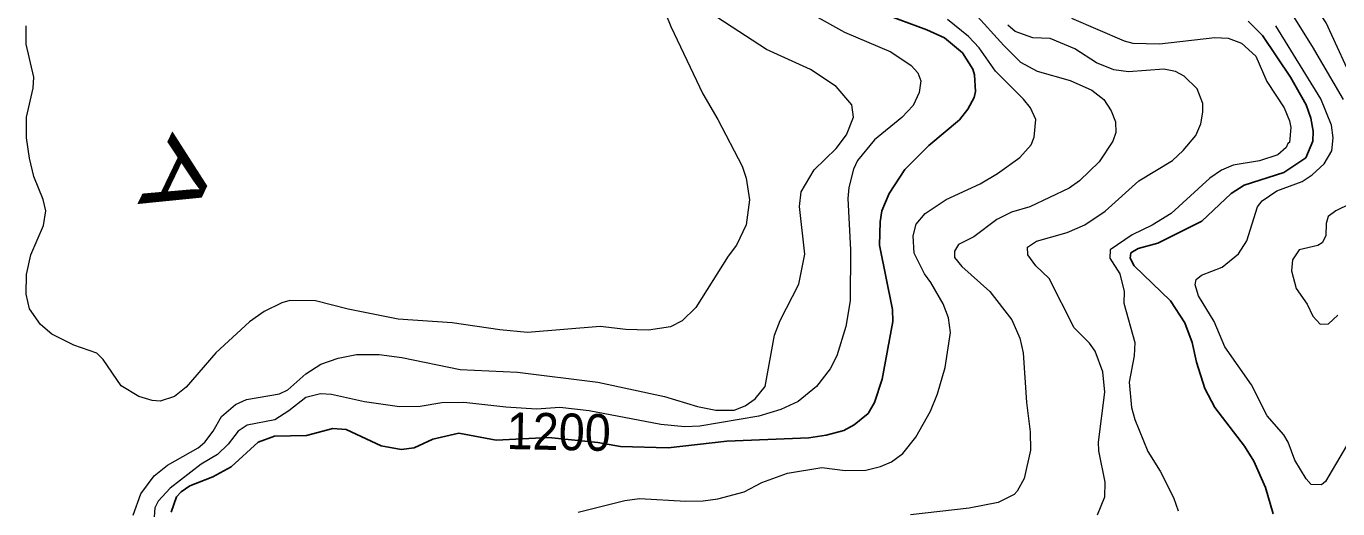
# Model space of a CAD drawing. Extents: x 265 to 291.4, y 7731.5 to 7759.6.
# Drawn here: x 284.294 to 287.145, y 7736.962 to 7738.011 of the extents above; entities that cross this region are included whole.
import ezdxf
from ezdxf.enums import TextEntityAlignment as Align

# ---------------------------------------------------------------- set-up
doc = ezdxf.new("R2010")
doc.units = 0
doc.header["$LTSCALE"] = 0.032
for name, color, linetype, lineweight in [('1', 7, 'Continuous', 25), ('2', 7, 'Continuous', 13), ('61', 7, 'Continuous', 13)]:
    doc.layers.add(name, color=color, linetype=linetype, lineweight=lineweight)

msp = doc.modelspace()

# ---------------------------------------------------------------- linework, layer by layer
at = {"layer": '1'}
for points in [[(286.1773, 7737.3949), (286.1486, 7737.5349), (286.1502, 7737.5858), (286.1542, 7737.6096), (286.1701, 7737.6478), (286.2043, 7737.6995), (286.256, 7737.752), (286.3228, 7737.8077), (286.3411, 7737.8308), (286.3547, 7737.8562), (286.3578, 7737.869), (286.3555, 7737.9056), (286.3515, 7737.9183), (286.3292, 7737.9533), (286.2902, 7737.9859), (286.2521, 7738.0034), (286.1733, 7738.0328)], [(286.9505, 7738.0225), (286.9815, 7737.9915), (287.042, 7737.9008), (287.0762, 7737.8403), (287.0865, 7737.8117), (287.0913, 7737.7831), (287.0905, 7737.7616), (287.0754, 7737.725), (287.0277, 7737.6931), (286.9417, 7737.6653), (286.9131, 7737.6478), (286.8495, 7737.5873)], [(286.8495, 7737.5873), (286.754, 7737.5396), (286.7111, 7737.5277), (286.6951, 7737.5182), (286.6935, 7737.507), (286.7023, 7737.4903), (286.7818, 7737.4139)], [(286.7818, 7737.4139), (286.8129, 7737.3662), (286.8288, 7737.3233), (286.8383, 7737.2803), (286.8558, 7737.223), (286.8781, 7737.1817), (286.9425, 7737.0981), (286.9624, 7737.0655), (286.9879, 7737.0083), (287.0046, 7736.951)], [(286.0715, 7737.1323), (286.0938, 7737.1443), (286.124, 7737.1689), (286.1383, 7737.1928), (286.155, 7737.2437), (286.1781, 7737.3694), (286.1773, 7737.3949)], [(284.6094, 7736.9542), (284.6213, 7736.9876), (284.6309, 7736.9987), (284.6499, 7737.0114), (284.7001, 7737.0313), (284.7398, 7737.0528), (284.7987, 7737.1069), (284.8337, 7737.1196), (284.9037, 7737.1212), (284.961, 7737.1363), (284.9896, 7737.1339), (285.066, 7737.0989), (285.109, 7737.091), (285.1376, 7737.0941), (285.1782, 7737.1132), (285.2346, 7737.126), (285.3158, 7737.1108), (285.4297, 7737.1169), (285.5366, 7737.1056), (285.5862, 7737.0973), (285.6897, 7737.0941), (285.8169, 7737.1085), (285.9951, 7737.1164), (286.0333, 7737.122), (286.0715, 7737.1323)]]:
    msp.add_lwpolyline(points, dxfattribs=at)
at = {"layer": '2'}
for points in [[(287.1859, 7737.8753), (287.1199, 7738.0185), (287.0865, 7738.0694), (286.9831, 7738.1967), (286.9505, 7738.2604), (286.9298, 7738.3097), (286.8892, 7738.3749), (286.8606, 7738.4083), (286.8439, 7738.4218), (286.8256, 7738.4298), (286.8065, 7738.4338), (286.7731, 7738.4282), (286.7437, 7738.4083), (286.7238, 7738.3876), (286.7087, 7738.3622), (286.7023, 7738.2779), (286.6959, 7738.2699), (286.6872, 7738.2667), (286.6633, 7738.2755), (286.6395, 7738.2914), (286.5893, 7738.3471), (286.5639, 7738.3637), (286.5265, 7738.3812), (286.509, 7738.394)], [(286.8542, 7738.2691), (286.863, 7738.2564), (286.8741, 7738.2222), (286.8884, 7738.1991), (286.9171, 7738.1736), (286.9752, 7738.1426), (286.9934, 7738.1211), (287.0897, 7737.9676), (287.1565, 7737.8523)], [(285.6721, 7738.0678), (285.6952, 7738.0106), (285.7652, 7737.8642), (285.7978, 7737.8085), (285.8503, 7737.7067), (285.8591, 7737.6812), (285.8662, 7737.6335), (285.8591, 7737.5794), (285.8384, 7737.5349), (285.8201, 7737.511), (285.7501, 7737.3996), (285.7199, 7737.3702), (285.6944, 7737.3575), (285.6467, 7737.3503), (285.5974, 7737.3519), (285.5417, 7737.3583), (285.3842, 7737.3455), (285.3237, 7737.3511), (285.2203, 7737.3662), (285.1026, 7737.3742), (284.9944, 7737.3956), (284.9228, 7737.4139), (284.8671, 7737.4147), (284.8496, 7737.41), (284.8114, 7737.3909), (284.7796, 7737.3686), (284.7064, 7737.301), (284.642, 7737.2262), (284.6165, 7737.2063), (284.5855, 7737.196), (284.568, 7737.1976), (284.5394, 7737.2063), (284.5004, 7737.2294), (284.4614, 7737.2867), (284.4479, 7737.3002), (284.3978, 7737.3177), (284.3501, 7737.3416), (284.3254, 7737.3622), (284.3015, 7737.3965), (284.2944, 7737.4283), (284.2952, 7737.4712), (284.3047, 7737.5142), (284.3317, 7737.5778)], [(286.3547, 7738.0408), (286.4191, 7737.9692), (286.4557, 7737.9334), (286.4915, 7737.9135), (286.5631, 7737.8936), (286.6108, 7737.8721), (286.6363, 7737.8523), (286.6522, 7737.8276), (286.6617, 7737.8037), (286.6625, 7737.7799), (286.6562, 7737.7616), (286.6267, 7737.7162), (286.5838, 7737.6749), (286.5615, 7737.6589), (286.4756, 7737.6184), (286.4358, 7737.6072), (286.404, 7737.5913), (286.3539, 7737.5532), (286.3205, 7737.5364), (286.3117, 7737.5221), (286.3117, 7737.5086), (286.3276, 7737.4887), (286.3889, 7737.4346), (286.4366, 7737.3726), (286.4541, 7737.3328), (286.4613, 7737.301), (286.4684, 7737.1928), (286.4764, 7737.1292), (286.4772, 7737.0894), (286.4636, 7737.0274), (286.4485, 7737.0003), (286.4414, 7736.9931), (286.4072, 7736.9756), (286.3435, 7736.9629), (286.2163, 7736.9486)], [(284.3315, 7737.6341), (284.3111, 7737.6844), (284.3015, 7737.7242), (284.2952, 7737.7687), (284.2952, 7737.8133), (284.3095, 7737.8769), (284.3111, 7737.9008), (284.2944, 7737.9724), (284.2944, 7738.0122)], [(284.5266, 7736.9478), (284.5433, 7736.9939), (284.5728, 7737.0337), (284.6014, 7737.0568), (284.6683, 7737.0942), (284.6826, 7737.1069), (284.7009, 7737.1308), (284.7191, 7737.1626), (284.7494, 7737.1888), (284.7733, 7737.1992), (284.8449, 7737.2119), (284.8631, 7737.2206), (284.9021, 7737.2549), (284.9347, 7737.2763), (284.9721, 7737.2891), (285.0119, 7737.297), (285.0612, 7737.297), (285.1105, 7737.2906), (285.2378, 7737.2644), (285.3619, 7737.2588), (285.5369, 7737.2374), (285.6817, 7737.2063), (285.7533, 7737.184), (285.7931, 7737.1761), (285.8328, 7737.1761), (285.8567, 7737.1856), (285.879, 7737.2008), (285.9004, 7737.2278), (285.9211, 7737.3392), (285.9331, 7737.371), (285.9736, 7737.4506), (285.9864, 7737.5158), (285.9752, 7737.6192), (285.9784, 7737.651), (286.007, 7737.6987), (286.0548, 7737.7457), (286.077, 7737.7751), (286.0922, 7737.8133), (286.089, 7737.8403), (286.0548, 7737.8801), (285.9991, 7737.9175), (285.9036, 7737.9604), (285.7978, 7738.0296)], [(286.0094, 7738.0336), (286.0731, 7737.9986), (286.1733, 7737.9557), (286.2179, 7737.9262), (286.2322, 7737.9103), (286.2385, 7737.8928), (286.2353, 7737.8674), (286.2218, 7737.8387), (286.1972, 7737.8125), (286.1383, 7737.764), (286.1009, 7737.7194), (286.0922, 7737.7003), (286.0826, 7737.6606), (286.0802, 7737.6367), (286.0858, 7737.5253), (286.085, 7737.414), (286.0755, 7737.3583), (286.0564, 7737.2946), (286.042, 7737.266), (286.0118, 7737.2278), (285.972, 7737.1952), (285.9347, 7737.1777), (285.8869, 7737.1634), (285.7581, 7737.1411), (285.7262, 7737.1403), (285.6737, 7737.1451), (285.5178, 7737.1745), (285.4542, 7737.1817), (285.4033, 7737.1785), (285.3365, 7737.1825), (285.2458, 7737.1928), (285.198, 7737.192), (285.1503, 7737.184), (285.1058, 7737.1832), (285.0294, 7737.1944), (284.9578, 7737.2103), (284.9339, 7737.2119), (284.9021, 7737.2039), (284.8655, 7737.1745), (284.8345, 7737.1554), (284.7748, 7737.1435), (284.755, 7737.1308), (284.7335, 7737.1021), (284.7104, 7737.0798), (284.6746, 7737.0584), (284.607, 7737.0067), (284.5815, 7736.978), (284.5736, 7736.9637), (284.5712, 7736.9239)], [(286.4621, 7737.853), (286.4008, 7737.9135), (286.3658, 7737.9644), (286.3427, 7737.9891), (286.2966, 7738.0257)], [(286.6227, 7736.9486), (286.6387, 7736.9876), (286.6395, 7737.0194), (286.6259, 7737.0878), (286.6251, 7737.1069), (286.6387, 7737.2151), (286.6347, 7737.2596), (286.618, 7737.3042), (286.6052, 7737.3217), (286.5718, 7737.3551), (286.5177, 7737.4625), (286.4891, 7737.4903), (286.4716, 7737.5142), (286.4708, 7737.5309), (286.4899, 7737.5436), (286.5567, 7737.5627), (286.5949, 7737.5794), (286.6395, 7737.6088), (286.7126, 7737.6749), (286.7858, 7737.7194), (286.8089, 7737.7409), (286.8367, 7737.7735), (286.8471, 7737.799), (286.8518, 7737.8244), (286.8518, 7737.8435), (286.8391, 7737.8753), (286.8113, 7737.9024), (286.7922, 7737.9127), (286.7667, 7737.9183), (286.6904, 7737.9119), (286.6586, 7737.9167), (286.6204, 7737.9318), (286.5734, 7737.962), (286.5201, 7737.9843), (286.482, 7737.9859), (286.4438, 7738.0002), (286.4279, 7738.0137)], [(286.5663, 7738.0289), (286.6808, 7737.9795), (286.6999, 7737.9748), (286.7572, 7737.9732), (286.8781, 7737.9867), (286.9067, 7737.9851), (286.9354, 7737.9748), (286.9672, 7737.9461), (286.9911, 7737.8912), (287.0284, 7737.834), (287.0404, 7737.8053), (287.0428, 7737.791), (287.0404, 7737.7584), (287.0364, 7737.756), (287.0332, 7737.7473), (287.0149, 7737.7313), (286.9752, 7737.7186), (286.9179, 7737.7091), (286.8924, 7737.6979), (286.867, 7737.6812), (286.7826, 7737.6041), (286.7413, 7737.5786), (286.6983, 7737.5579), (286.6506, 7737.5253), (286.6498, 7737.507), (286.6713, 7737.4728), (286.6808, 7737.4346), (286.68, 7737.4092), (286.7039, 7737.3233), (286.7023, 7737.2946), (286.6919, 7737.2374), (286.6967, 7737.1817), (286.7039, 7737.1562), (286.7325, 7737.0862), (286.7588, 7737.0433), (286.7882, 7736.986), (286.7978, 7736.9573)], [(287.1637, 7737.0989), (287.1183, 7737.021), (287.1096, 7737.0138), (287.0873, 7737.0146), (287.0762, 7737.0265), (287.0515, 7737.0671), (287.0372, 7737.1069), (287.0276, 7737.1228), (286.9919, 7737.1642), (286.9576, 7737.231), (286.8996, 7737.3137), (286.8765, 7737.3694), (286.8423, 7737.4251), (286.8351, 7737.449), (286.8375, 7737.4601), (286.8487, 7737.4696), (286.894, 7737.4871), (286.929, 7737.5166), (286.9473, 7737.5444), (286.9704, 7737.6184), (286.9807, 7737.6319), (287.0125, 7737.6534), (287.0674, 7737.6733), (287.0897, 7737.6884), (287.1152, 7737.7123), (287.1319, 7737.7401), (287.135, 7737.7687), (287.1311, 7737.7958), (287.108, 7737.8531), (287.0101, 7738.0122)], [(286.4056, 7737.6908), (286.4541, 7737.7258), (286.4788, 7737.7536), (286.4851, 7737.7703), (286.4891, 7737.8085), (286.4772, 7737.834), (286.4621, 7737.853)], [(285.494, 7736.9542), (285.5958, 7736.9796), (285.6276, 7736.9844), (285.7278, 7736.978), (285.766, 7736.9788), (285.7978, 7736.9836), (285.8551, 7736.9987), (285.8933, 7737.0186), (285.949, 7737.0393), (286.0238, 7737.0512), (286.0747, 7737.0448), (286.1192, 7737.0456), (286.151, 7737.0536), (286.1749, 7737.0639), (286.1995, 7737.0822), (286.2282, 7737.1172), (286.26, 7737.1737), (286.2751, 7737.2119), (286.2918, 7737.2692), (286.303, 7737.3455), (286.299, 7737.3774), (286.2871, 7737.4076), (286.2608, 7737.4537), (286.2465, 7737.4728), (286.2242, 7737.5174), (286.2218, 7737.5556), (286.229, 7737.581), (286.2481, 7737.6041), (286.2942, 7737.6343), (286.3674, 7737.6685), (286.4056, 7737.6908)], [(284.3317, 7737.5778), (284.3373, 7737.6096), (284.3315, 7737.6341)], [(287.1716, 7737.6247), (287.1406, 7737.6096), (287.1239, 7737.5977), (287.1199, 7737.5826), (287.1191, 7737.5556), (287.1112, 7737.5404), (287.1016, 7737.5341), (287.0611, 7737.5253), (287.0467, 7737.5031), (287.0444, 7737.4792), (287.0547, 7737.441), (287.0786, 7737.4068), (287.0905, 7737.3805), (287.1064, 7737.363), (287.1247, 7737.3638), (287.1454, 7737.3829)]]:
    msp.add_lwpolyline(points, dxfattribs=at)

# ---------------------------------------------------------------- texts
at = {"layer": '61'}
for s, height, rotation, width, p in [('A', 0.12, 244.37, 1.65, (284.574, 7737.7037)), ('1200', 0.08, 358.855, 0.95, (285.4511, 7737.0895))]:
    msp.add_text(s, height=height, rotation=rotation, dxfattribs=dict(at, width=width)).set_placement(p, align=Align.CENTER)

doc.saveas('drawing.dxf')
